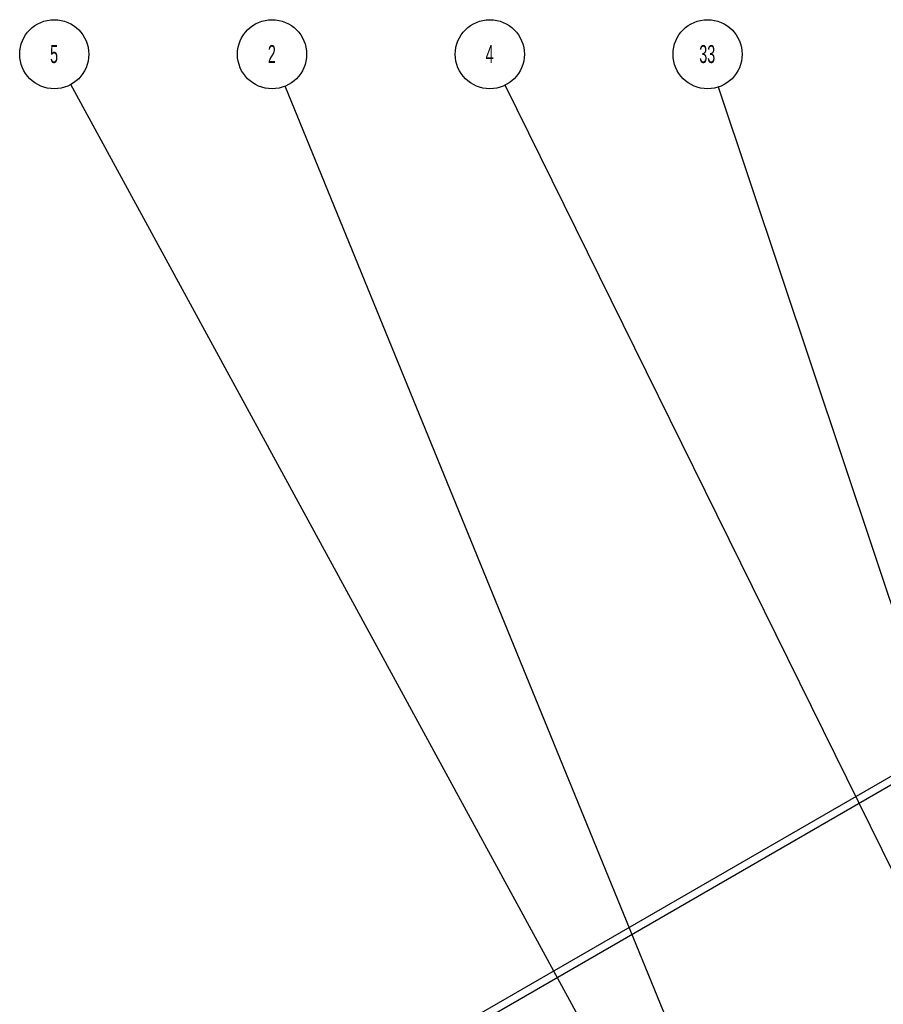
# Model space of a CAD drawing. Header units: inches. Extents: x 220 to 877, y 4 to 174.
# Tile 443 of 656: x 474.74 to 479.55, y 162.39 to 167.87. Entities that reach past the tile are written whole.
import ezdxf

# ---------------------------------------------------------------- set-up
doc = ezdxf.new("R2010")
doc.units = ezdxf.units.IN
doc.header["$LTSCALE"] = 0.5
doc.header["$MEASUREMENT"] = 0
doc.layers.add('SID-M-S', color=105, linetype='Continuous')
doc.layers.add('SVD-M-S', color=8, linetype='Continuous')
doc.styles.add('SLDTEXTSTYLE0', font='TXT', dxfattribs={"width": 0.595745})

msp = doc.modelspace()

# ---------------------------------------------------------------- linework, layer by layer
at = {"layer": 'SID-M-S'}
for p, q in [((478.91262, 160.37618), (475.0257, 167.50691)), ((481.41301, 159.44979), (477.44286, 167.50328)), ((478.62863, 161.60754), (476.21856, 167.49778)), ((480.31622, 162.45051), (478.63087, 167.49337))]:
    msp.add_line(p, q, dxfattribs=at)
for centre in [(474.93363, 167.67582), (476.14572, 167.67582), (477.3578, 167.67582), (478.56989, 167.67582)]:
    msp.add_circle(centre, 0.19237, dxfattribs=at)
at = {"layer": 'SVD-M-S', "linetype": 'Continuous', "lineweight": 25}
for p, q in [((480.49542, 164.181), (475.33566, 161.20234)), ((475.35616, 161.16683), (480.51591, 164.1455))]:
    msp.add_line(p, q, dxfattribs=at)

# ---------------------------------------------------------------- texts
at = {"layer": 'SID-M-S', "char_height": 0.1, "attachment_point": 2, "style": 'SLDTEXTSTYLE0'}
for s, insert in [('5', (474.93262, 167.72692)), ('2', (476.14471, 167.72692)), ('4', (477.3568, 167.72692)), ('33', (478.56788, 167.72692))]:
    msp.add_mtext(s, dxfattribs=dict(at, insert=insert))

doc.saveas('drawing.dxf')
